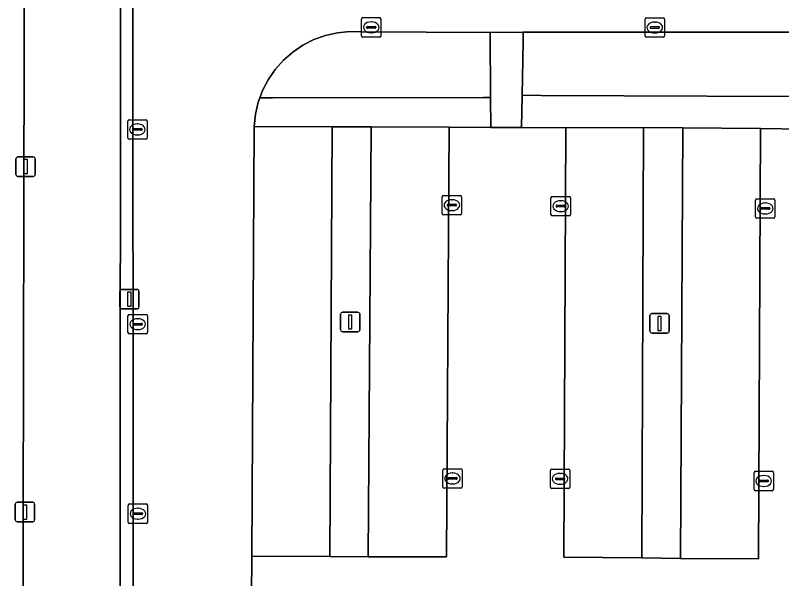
# Model space of a CAD drawing. Extents: x 161477 to 163040, y 383680 to 384871.
# Drawn here: x 161820.83 to 161860.15, y 384085.06 to 384113.96 of the extents above; entities that cross this region are included whole.
import ezdxf

# ---------------------------------------------------------------- set-up
doc = ezdxf.new("R2010")
doc.units = 0
for name, color, linetype in [('IMGEO_Groenvoorziening', 7, 'Continuous'), ('IMGEO_Kolk', 7, 'Continuous'), ('IMGEO_Lichtmast', 7, 'Continuous'), ('IMGEO_Parkeervlak_open', 7, 'Continuous'), ('IMGEO_Rijbaan_lokaal_open', 7, 'Continuous'), ('IMGEO_Voetpad_open', 7, 'Continuous')]:
    doc.layers.add(name, color=color, linetype=linetype)

msp = doc.modelspace()

# ---------------------------------------------------------------- linework, layer by layer
at = {"layer": 'IMGEO_Groenvoorziening'}
for points in [[(161845.2, 384113.076), (161838.633, 384113.109), (161838, 384113.127), (161837.369, 384113.066), (161836.75, 384112.927), (161836.154, 384112.712), (161835.589, 384112.425), (161835.064, 384112.07), (161834.587, 384111.652), (161834.166, 384111.179), (161833.806, 384110.656), (161833.515, 384110.094), (161833.378, 384109.722), (161834.031, 384109.723), (161844.851, 384109.737), (161845.218, 384109.738)], [(161861.229, 384112.522), (161861.227, 384113.093), (161846.894, 384113.1), (161846.886, 384112.606), (161846.84, 384109.855), (161847.807, 384109.85), (161860.588, 384109.792), (161861.236, 384109.789)], [(161845.218, 384109.738), (161844.851, 384109.737), (161834.031, 384109.723), (161833.378, 384109.722), (161833.295, 384109.499), (161833.152, 384108.882), (161833.086, 384108.251), (161837.086, 384108.239), (161839.087, 384108.232), (161843.096, 384108.217), (161845.227, 384108.209)], [(161861.236, 384109.789), (161860.588, 384109.792), (161847.807, 384109.85), (161846.84, 384109.855), (161846.812, 384108.208), (161849.073, 384108.187), (161853.071, 384108.196), (161855.084, 384108.181), (161859.076, 384108.149), (161861.241, 384108.112)]]:
    msp.add_lwpolyline(points, close=True, dxfattribs=at)
at = {"layer": 'IMGEO_Kolk'}
for p, q in [((161838.593, 384112.914), (161838.593, 384113.766)), ((161838.668, 384113.84), (161839.52, 384113.84)), ((161839.081, 384113.62), (161839.106, 384113.62)), ((161839.594, 384113.766), (161839.594, 384112.914)), ((161853.143, 384112.907), (161853.143, 384113.759)), ((161853.218, 384113.833), (161854.07, 384113.833)), ((161853.631, 384113.613), (161853.656, 384113.613)), ((161854.144, 384113.759), (161854.144, 384112.907)), ((161838.852, 384113.334), (161838.852, 384113.346)), ((161839.29, 384113.297), (161838.892, 384113.297)), ((161838.895, 384113.383), (161839.293, 384113.383)), ((161839.336, 384113.346), (161839.336, 384113.334)), ((161853.402, 384113.327), (161853.402, 384113.339)), ((161853.84, 384113.29), (161853.442, 384113.29)), ((161853.445, 384113.376), (161853.843, 384113.376)), ((161853.886, 384113.339), (161853.886, 384113.327)), ((161839.52, 384112.84), (161838.668, 384112.84)), ((161839.104, 384113.06), (161839.079, 384113.06)), ((161854.07, 384112.833), (161853.218, 384112.833)), ((161853.654, 384113.053), (161853.629, 384113.053)), ((161826.594, 384107.678), (161826.594, 384108.53)), ((161826.669, 384108.604), (161827.521, 384108.604)), ((161827.082, 384108.384), (161827.107, 384108.384)), ((161827.595, 384108.53), (161827.595, 384107.678)), ((161826.853, 384108.098), (161826.853, 384108.11)), ((161827.291, 384108.061), (161826.893, 384108.061)), ((161826.896, 384108.147), (161827.294, 384108.147)), ((161827.337, 384108.11), (161827.337, 384108.098)), ((161827.521, 384107.604), (161826.669, 384107.604)), ((161827.105, 384107.824), (161827.08, 384107.824)), ((161842.73, 384103.796), (161842.73, 384104.648)), ((161842.805, 384104.722), (161843.657, 384104.722)), ((161843.218, 384104.502), (161843.243, 384104.502)), ((161843.731, 384104.648), (161843.731, 384103.796)), ((161848.316, 384103.744), (161848.316, 384104.596)), ((161848.391, 384104.67), (161849.243, 384104.67)), ((161848.804, 384104.45), (161848.829, 384104.45)), ((161849.317, 384104.596), (161849.317, 384103.744)), ((161858.81, 384103.626), (161858.81, 384104.478)), ((161858.885, 384104.552), (161859.737, 384104.552)), ((161859.811, 384104.478), (161859.811, 384103.626)), ((161842.989, 384104.216), (161842.989, 384104.228)), ((161843.427, 384104.179), (161843.029, 384104.179)), ((161843.032, 384104.265), (161843.43, 384104.265)), ((161843.473, 384104.228), (161843.473, 384104.216)), ((161848.575, 384104.164), (161848.575, 384104.176)), ((161849.013, 384104.127), (161848.615, 384104.127)), ((161848.618, 384104.213), (161849.016, 384104.213)), ((161849.059, 384104.176), (161849.059, 384104.164)), ((161859.069, 384104.046), (161859.069, 384104.058)), ((161859.112, 384104.095), (161859.51, 384104.095)), ((161859.298, 384104.332), (161859.323, 384104.332)), ((161859.553, 384104.058), (161859.553, 384104.046)), ((161843.657, 384103.722), (161842.805, 384103.722)), ((161843.241, 384103.942), (161843.216, 384103.942)), ((161849.243, 384103.67), (161848.391, 384103.67)), ((161848.827, 384103.89), (161848.802, 384103.89)), ((161859.507, 384104.009), (161859.109, 384104.009)), ((161859.321, 384103.772), (161859.296, 384103.772)), ((161859.737, 384103.552), (161858.885, 384103.552)), ((161826.609, 384097.689), (161826.609, 384098.541)), ((161826.684, 384098.615), (161827.536, 384098.615)), ((161827.61, 384098.541), (161827.61, 384097.689)), ((161826.911, 384098.158), (161827.309, 384098.158)), ((161827.097, 384098.395), (161827.122, 384098.395)), ((161826.868, 384098.109), (161826.868, 384098.121)), ((161827.306, 384098.072), (161826.908, 384098.072)), ((161827.12, 384097.835), (161827.095, 384097.835)), ((161827.352, 384098.121), (161827.352, 384098.109)), ((161827.536, 384097.615), (161826.684, 384097.615)), ((161842.837, 384090.703), (161843.689, 384090.703)), ((161848.359, 384090.683), (161849.211, 384090.683)), ((161842.762, 384089.777), (161842.762, 384090.629)), ((161843.25, 384090.483), (161843.275, 384090.483)), ((161843.763, 384090.629), (161843.763, 384089.777)), ((161848.284, 384089.757), (161848.284, 384090.609)), ((161848.772, 384090.463), (161848.797, 384090.463)), ((161849.285, 384090.609), (161849.285, 384089.757)), ((161858.735, 384089.646), (161858.735, 384090.498)), ((161858.81, 384090.572), (161859.662, 384090.572)), ((161859.223, 384090.352), (161859.248, 384090.352)), ((161859.736, 384090.498), (161859.736, 384089.646)), ((161843.021, 384090.197), (161843.021, 384090.209)), ((161843.459, 384090.16), (161843.061, 384090.16)), ((161843.064, 384090.246), (161843.462, 384090.246)), ((161843.273, 384089.923), (161843.248, 384089.923)), ((161843.505, 384090.209), (161843.505, 384090.197)), ((161848.543, 384090.177), (161848.543, 384090.189)), ((161848.981, 384090.14), (161848.583, 384090.14)), ((161848.586, 384090.226), (161848.984, 384090.226)), ((161848.795, 384089.903), (161848.77, 384089.903)), ((161849.027, 384090.189), (161849.027, 384090.177)), ((161858.994, 384090.066), (161858.994, 384090.078)), ((161859.432, 384090.029), (161859.034, 384090.029)), ((161859.037, 384090.115), (161859.435, 384090.115)), ((161859.478, 384090.078), (161859.478, 384090.066)), ((161843.689, 384089.703), (161842.837, 384089.703)), ((161849.211, 384089.683), (161848.359, 384089.683)), ((161859.662, 384089.572), (161858.81, 384089.572)), ((161859.246, 384089.792), (161859.221, 384089.792)), ((161826.619, 384087.968), (161826.619, 384088.82)), ((161826.694, 384088.894), (161827.546, 384088.894)), ((161827.62, 384088.82), (161827.62, 384087.968)), ((161826.878, 384088.388), (161826.878, 384088.4)), ((161827.316, 384088.351), (161826.918, 384088.351)), ((161826.921, 384088.437), (161827.319, 384088.437)), ((161827.107, 384088.674), (161827.132, 384088.674)), ((161827.362, 384088.4), (161827.362, 384088.388)), ((161827.13, 384088.114), (161827.105, 384088.114)), ((161827.546, 384087.894), (161826.694, 384087.894))]:
    msp.add_line(p, q, dxfattribs=at)
for points in [[(161838.593, 384112.914), (161838.593, 384113.766)], [(161838.668, 384113.84), (161839.52, 384113.84)], [(161839.594, 384113.766), (161839.594, 384112.914)], [(161853.143, 384112.907), (161853.143, 384113.759)], [(161853.218, 384113.833), (161854.07, 384113.833)], [(161854.144, 384113.759), (161854.144, 384112.907)], [(161839.52, 384112.84), (161838.668, 384112.84)], [(161854.07, 384112.833), (161853.218, 384112.833)], [(161826.594, 384107.678), (161826.594, 384108.53)], [(161826.669, 384108.604), (161827.521, 384108.604)], [(161827.595, 384108.53), (161827.595, 384107.678)], [(161827.521, 384107.604), (161826.669, 384107.604)], [(161842.73, 384103.796), (161842.73, 384104.648)], [(161842.805, 384104.722), (161843.657, 384104.722)], [(161843.731, 384104.648), (161843.731, 384103.796)], [(161848.316, 384103.744), (161848.316, 384104.596)], [(161848.391, 384104.67), (161849.243, 384104.67)], [(161849.317, 384104.596), (161849.317, 384103.744)], [(161858.81, 384103.626), (161858.81, 384104.478)], [(161858.885, 384104.552), (161859.737, 384104.552)], [(161859.811, 384104.478), (161859.811, 384103.626)], [(161843.657, 384103.722), (161842.805, 384103.722)], [(161849.243, 384103.67), (161848.391, 384103.67)], [(161859.737, 384103.552), (161858.885, 384103.552)], [(161826.609, 384097.689), (161826.609, 384098.541)], [(161826.684, 384098.615), (161827.536, 384098.615)], [(161827.61, 384098.541), (161827.61, 384097.689)], [(161827.536, 384097.615), (161826.684, 384097.615)], [(161842.837, 384090.703), (161843.689, 384090.703)], [(161848.359, 384090.683), (161849.211, 384090.683)], [(161842.762, 384089.777), (161842.762, 384090.629)], [(161843.763, 384090.629), (161843.763, 384089.777)], [(161848.284, 384089.757), (161848.284, 384090.609)], [(161849.285, 384090.609), (161849.285, 384089.757)], [(161858.735, 384089.646), (161858.735, 384090.498)], [(161858.81, 384090.572), (161859.662, 384090.572)], [(161859.736, 384090.498), (161859.736, 384089.646)], [(161843.689, 384089.703), (161842.837, 384089.703)], [(161849.211, 384089.683), (161848.359, 384089.683)], [(161859.662, 384089.572), (161858.81, 384089.572)], [(161826.619, 384087.968), (161826.619, 384088.82)], [(161826.694, 384088.894), (161827.546, 384088.894)], [(161827.62, 384088.82), (161827.62, 384087.968)], [(161827.546, 384087.894), (161826.694, 384087.894)]]:
    msp.add_lwpolyline(points, dxfattribs=at)
for centre, radius, start, end in [((161838.67, 384113.764), 0.0765, 91.552, 178.448), ((161838.67, 384113.764), 0.0765, 91.552, 178.448), ((161839.518, 384113.764), 0.0765, 1.552, 88.448), ((161839.518, 384113.764), 0.0765, 1.552, 88.448), ((161853.22, 384113.757), 0.0765, 91.552, 178.448), ((161853.22, 384113.757), 0.0765, 91.552, 178.448), ((161854.068, 384113.757), 0.0765, 1.552, 88.448), ((161854.068, 384113.757), 0.0765, 1.552, 88.448), ((161838.892, 384113.343), 0.0403, 85.8775, 175.7526), ((161838.889, 384113.333), 0.0366, 178.938, 274.7102), ((161839.293, 384113.34), 0.043, 264.8664, 352.4533), ((161839.297, 384113.345), 0.0386, 1.7309, 96.639), ((161853.442, 384113.336), 0.0403, 85.8775, 175.7526), ((161853.439, 384113.326), 0.0366, 178.938, 274.7102), ((161853.843, 384113.333), 0.043, 264.8664, 352.4533), ((161853.847, 384113.338), 0.0386, 1.7309, 96.639), ((161838.67, 384112.916), 0.0765, 181.552, 268.448), ((161838.67, 384112.916), 0.0765, 181.552, 268.448), ((161839.518, 384112.916), 0.0765, 271.552, 358.448), ((161839.518, 384112.916), 0.0765, 271.552, 358.448), ((161853.22, 384112.909), 0.0765, 181.552, 268.448), ((161853.22, 384112.909), 0.0765, 181.552, 268.448), ((161854.068, 384112.909), 0.0765, 271.552, 358.448), ((161854.068, 384112.909), 0.0765, 271.552, 358.448), ((161826.671, 384108.528), 0.0765, 91.552, 178.448), ((161826.671, 384108.528), 0.0765, 91.552, 178.448), ((161827.519, 384108.528), 0.0765, 1.552, 88.448), ((161827.519, 384108.528), 0.0765, 1.552, 88.448), ((161826.893, 384108.107), 0.0403, 85.8775, 175.7526), ((161826.89, 384108.097), 0.0366, 178.938, 274.7102), ((161827.294, 384108.104), 0.043, 264.8664, 352.4533), ((161827.298, 384108.109), 0.0386, 1.7309, 96.639), ((161826.671, 384107.68), 0.0765, 181.552, 268.448), ((161826.671, 384107.68), 0.0765, 181.552, 268.448), ((161827.519, 384107.68), 0.0765, 271.552, 358.448), ((161827.519, 384107.68), 0.0765, 271.552, 358.448), ((161842.807, 384104.646), 0.0765, 91.552, 178.448), ((161842.807, 384104.646), 0.0765, 91.552, 178.448), ((161843.655, 384104.646), 0.0765, 1.552, 88.448), ((161843.655, 384104.646), 0.0765, 1.552, 88.448), ((161848.393, 384104.594), 0.0765, 91.552, 178.448), ((161848.393, 384104.594), 0.0765, 91.552, 178.448), ((161849.241, 384104.594), 0.0765, 1.552, 88.448), ((161849.241, 384104.594), 0.0765, 1.552, 88.448), ((161858.887, 384104.476), 0.0765, 91.552, 178.448), ((161858.887, 384104.476), 0.0765, 91.552, 178.448), ((161859.735, 384104.476), 0.0765, 1.552, 88.448), ((161859.735, 384104.476), 0.0765, 1.552, 88.448), ((161843.029, 384104.225), 0.0403, 85.8775, 175.7526), ((161843.026, 384104.215), 0.0366, 178.938, 274.7102), ((161843.43, 384104.222), 0.043, 264.8664, 352.4533), ((161843.434, 384104.227), 0.0386, 1.7309, 96.639), ((161848.615, 384104.173), 0.0403, 85.8775, 175.7526), ((161848.612, 384104.163), 0.0366, 178.938, 274.7102), ((161849.016, 384104.17), 0.043, 264.8664, 352.4533), ((161849.02, 384104.175), 0.0386, 1.7309, 96.639), ((161859.109, 384104.055), 0.0403, 85.8775, 175.7526), ((161859.106, 384104.045), 0.0366, 178.938, 274.7102), ((161859.51, 384104.052), 0.043, 264.8664, 352.4533), ((161859.514, 384104.057), 0.0386, 1.7309, 96.639), ((161842.807, 384103.798), 0.0765, 181.552, 268.448), ((161842.807, 384103.798), 0.0765, 181.552, 268.448), ((161843.655, 384103.798), 0.0765, 271.552, 358.448), ((161843.655, 384103.798), 0.0765, 271.552, 358.448), ((161848.393, 384103.746), 0.0765, 181.552, 268.448), ((161848.393, 384103.746), 0.0765, 181.552, 268.448), ((161849.241, 384103.746), 0.0765, 271.552, 358.448), ((161849.241, 384103.746), 0.0765, 271.552, 358.448), ((161858.887, 384103.628), 0.0765, 181.552, 268.448), ((161858.887, 384103.628), 0.0765, 181.552, 268.448), ((161859.735, 384103.628), 0.0765, 271.552, 358.448), ((161859.735, 384103.628), 0.0765, 271.552, 358.448), ((161826.686, 384098.539), 0.0765, 91.552, 178.448), ((161826.686, 384098.539), 0.0765, 91.552, 178.448), ((161827.534, 384098.539), 0.0765, 1.552, 88.448), ((161827.534, 384098.539), 0.0765, 1.552, 88.448), ((161826.908, 384098.118), 0.0403, 85.8775, 175.7526), ((161827.313, 384098.12), 0.0386, 1.7309, 96.639), ((161826.905, 384098.108), 0.0366, 178.938, 274.7102), ((161827.309, 384098.115), 0.043, 264.8664, 352.4533), ((161826.686, 384097.691), 0.0765, 181.552, 268.448), ((161826.686, 384097.691), 0.0765, 181.552, 268.448), ((161827.534, 384097.691), 0.0765, 271.552, 358.448), ((161827.534, 384097.691), 0.0765, 271.552, 358.448), ((161842.839, 384090.627), 0.0765, 91.552, 178.448), ((161842.839, 384090.627), 0.0765, 91.552, 178.448), ((161843.687, 384090.627), 0.0765, 1.552, 88.448), ((161843.687, 384090.627), 0.0765, 1.552, 88.448), ((161848.361, 384090.607), 0.0765, 91.552, 178.448), ((161848.361, 384090.607), 0.0765, 91.552, 178.448), ((161849.209, 384090.607), 0.0765, 1.552, 88.448), ((161849.209, 384090.607), 0.0765, 1.552, 88.448), ((161858.812, 384090.496), 0.0765, 91.552, 178.448), ((161858.812, 384090.496), 0.0765, 91.552, 178.448), ((161859.66, 384090.496), 0.0765, 1.552, 88.448), ((161859.66, 384090.496), 0.0765, 1.552, 88.448), ((161843.061, 384090.206), 0.0403, 85.8775, 175.7526), ((161843.058, 384090.196), 0.0366, 178.938, 274.7102), ((161843.462, 384090.203), 0.043, 264.8664, 352.4533), ((161843.466, 384090.208), 0.0386, 1.7309, 96.639), ((161848.583, 384090.186), 0.0403, 85.8775, 175.7526), ((161848.58, 384090.176), 0.0366, 178.938, 274.7102), ((161848.984, 384090.183), 0.043, 264.8664, 352.4533), ((161848.988, 384090.188), 0.0386, 1.7309, 96.639), ((161859.034, 384090.075), 0.0403, 85.8775, 175.7526), ((161859.031, 384090.065), 0.0366, 178.938, 274.7102), ((161859.435, 384090.072), 0.043, 264.8664, 352.4533), ((161859.439, 384090.077), 0.0386, 1.7309, 96.639), ((161842.839, 384089.779), 0.0765, 181.552, 268.448), ((161842.839, 384089.779), 0.0765, 181.552, 268.448), ((161843.687, 384089.779), 0.0765, 271.552, 358.448), ((161843.687, 384089.779), 0.0765, 271.552, 358.448), ((161848.361, 384089.759), 0.0765, 181.552, 268.448), ((161848.361, 384089.759), 0.0765, 181.552, 268.448), ((161849.209, 384089.759), 0.0765, 271.552, 358.448), ((161849.209, 384089.759), 0.0765, 271.552, 358.448), ((161858.812, 384089.648), 0.0765, 181.552, 268.448), ((161858.812, 384089.648), 0.0765, 181.552, 268.448), ((161859.66, 384089.648), 0.0765, 271.552, 358.448), ((161859.66, 384089.648), 0.0765, 271.552, 358.448), ((161826.696, 384088.818), 0.0765, 91.552, 178.448), ((161826.696, 384088.818), 0.0765, 91.552, 178.448), ((161827.544, 384088.818), 0.0765, 1.552, 88.448), ((161827.544, 384088.818), 0.0765, 1.552, 88.448), ((161826.918, 384088.397), 0.0403, 85.8775, 175.7526), ((161826.915, 384088.387), 0.0366, 178.938, 274.7102), ((161827.319, 384088.394), 0.043, 264.8664, 352.4533), ((161827.323, 384088.399), 0.0386, 1.7309, 96.639), ((161826.696, 384087.97), 0.0765, 181.552, 268.448), ((161826.696, 384087.97), 0.0765, 181.552, 268.448), ((161827.544, 384087.97), 0.0765, 271.552, 358.448), ((161827.544, 384087.97), 0.0765, 271.552, 358.448)]:
    msp.add_arc(centre, radius, start, end, dxfattribs=at)
for centre, major_axis, ratio, start_param, end_param in [((161839.08, 384113.34), (-0.387, 0.002), 0.722429, 4.712389, 7.853982), ((161839.105, 384113.34), (-0.39, 0.002), 0.717154, 1.570796, 4.712389), ((161853.63, 384113.333), (-0.387, 0.002), 0.722429, 4.712389, 7.853982), ((161853.655, 384113.333), (-0.39, 0.002), 0.717154, 1.570796, 4.712389), ((161827.081, 384108.104), (-0.387, 0.002), 0.722429, 4.712389, 7.853982), ((161827.106, 384108.104), (-0.39, 0.002), 0.717154, 1.570796, 4.712389), ((161843.217, 384104.222), (-0.387, 0.002), 0.722429, 4.712389, 7.853982), ((161843.242, 384104.222), (-0.39, 0.002), 0.717154, 1.570796, 4.712389), ((161848.803, 384104.17), (-0.387, 0.002), 0.722429, 4.712389, 7.853982), ((161848.828, 384104.17), (-0.39, 0.002), 0.717154, 1.570796, 4.712389), ((161859.297, 384104.052), (-0.387, 0.002), 0.722429, 4.712389, 7.853982), ((161859.322, 384104.052), (-0.39, 0.002), 0.717154, 1.570796, 4.712389), ((161827.096, 384098.115), (-0.387, 0.002), 0.722429, 4.712389, 7.853982), ((161827.121, 384098.115), (-0.39, 0.002), 0.717154, 1.570796, 4.712389), ((161843.249, 384090.203), (-0.387, 0.002), 0.722429, 4.712389, 7.853982), ((161843.274, 384090.203), (-0.39, 0.002), 0.717154, 1.570796, 4.712389), ((161848.771, 384090.183), (-0.387, 0.002), 0.722429, 4.712389, 7.853982), ((161848.796, 384090.183), (-0.39, 0.002), 0.717154, 1.570796, 4.712389), ((161859.222, 384090.072), (-0.387, 0.002), 0.722429, 4.712389, 7.853982), ((161859.247, 384090.072), (-0.39, 0.002), 0.717154, 1.570796, 4.712389), ((161827.106, 384088.394), (-0.387, 0.002), 0.722429, 4.712389, 7.853982), ((161827.131, 384088.394), (-0.39, 0.002), 0.717154, 1.570796, 4.712389)]:
    msp.add_ellipse(centre, major_axis=major_axis, ratio=ratio, start_param=start_param, end_param=end_param, dxfattribs=at)
at = {"layer": 'IMGEO_Lichtmast'}
for p, q in [((161820.86, 384105.798), (161820.86, 384106.598)), ((161820.86, 384106.598), (161820.86, 384105.798)), ((161820.96, 384106.698), (161821.75, 384106.698)), ((161821.75, 384106.698), (161820.96, 384106.698)), ((161821.85, 384106.598), (161821.85, 384105.798)), ((161821.85, 384105.798), (161821.85, 384106.598)), ((161821.75, 384105.698), (161820.96, 384105.698)), ((161820.96, 384105.698), (161821.75, 384105.698)), ((161826.185, 384099), (161826.185, 384099.8)), ((161826.185, 384099.8), (161826.185, 384099)), ((161826.285, 384099.9), (161827.075, 384099.9)), ((161827.075, 384099.9), (161826.285, 384099.9)), ((161827.175, 384099.8), (161827.175, 384099)), ((161827.175, 384099), (161827.175, 384099.8)), ((161827.075, 384098.9), (161826.285, 384098.9)), ((161826.285, 384098.9), (161827.075, 384098.9)), ((161837.518, 384097.827), (161837.518, 384098.627)), ((161837.518, 384098.627), (161837.518, 384097.827)), ((161837.618, 384098.727), (161838.408, 384098.727)), ((161838.408, 384098.727), (161837.618, 384098.727)), ((161838.508, 384098.627), (161838.508, 384097.827)), ((161838.508, 384097.827), (161838.508, 384098.627)), ((161853.391, 384097.757), (161853.391, 384098.557)), ((161853.391, 384098.557), (161853.391, 384097.757)), ((161853.491, 384098.657), (161854.281, 384098.657)), ((161854.281, 384098.657), (161853.491, 384098.657)), ((161854.381, 384098.557), (161854.381, 384097.757)), ((161854.381, 384097.757), (161854.381, 384098.557)), ((161838.408, 384097.727), (161837.618, 384097.727)), ((161837.618, 384097.727), (161838.408, 384097.727)), ((161854.281, 384097.657), (161853.491, 384097.657)), ((161853.491, 384097.657), (161854.281, 384097.657)), ((161820.829, 384088.08), (161820.829, 384088.88)), ((161820.829, 384088.88), (161820.829, 384088.08)), ((161820.929, 384088.98), (161821.719, 384088.98)), ((161821.719, 384088.98), (161820.929, 384088.98)), ((161821.819, 384088.88), (161821.819, 384088.08)), ((161821.819, 384088.08), (161821.819, 384088.88)), ((161821.719, 384087.98), (161820.929, 384087.98)), ((161820.929, 384087.98), (161821.719, 384087.98))]:
    msp.add_line(p, q, dxfattribs=at)
for points in [[(161821.28, 384106.573), (161821.43, 384106.573), (161821.43, 384105.823), (161821.28, 384105.823), (161821.28, 384106.573)], [(161826.605, 384099.775), (161826.755, 384099.775), (161826.755, 384099.025), (161826.605, 384099.025), (161826.605, 384099.775)], [(161837.938, 384098.602), (161838.088, 384098.602), (161838.088, 384097.852), (161837.938, 384097.852), (161837.938, 384098.602)], [(161853.811, 384098.532), (161853.961, 384098.532), (161853.961, 384097.782), (161853.811, 384097.782), (161853.811, 384098.532)], [(161821.249, 384088.855), (161821.399, 384088.855), (161821.399, 384088.105), (161821.249, 384088.105), (161821.249, 384088.855)]]:
    msp.add_lwpolyline(points, dxfattribs=at)
for centre, start, end in [((161820.96, 384106.598), 90, 180), ((161820.96, 384106.598), 90, 180), ((161821.75, 384106.598), 0, 90), ((161821.75, 384106.598), 360, 90), ((161820.96, 384105.798), 180, 270), ((161820.96, 384105.798), 180, 270), ((161821.75, 384105.798), 270, 0), ((161821.75, 384105.798), 270, 0), ((161826.285, 384099.8), 90, 180), ((161826.285, 384099.8), 90, 180), ((161827.075, 384099.8), 0, 90), ((161827.075, 384099.8), 360, 90), ((161826.285, 384099), 180, 270), ((161826.285, 384099), 180, 270), ((161827.075, 384099), 270, 0), ((161827.075, 384099), 270, 0), ((161837.618, 384098.627), 90, 180), ((161837.618, 384098.627), 90, 180), ((161838.408, 384098.627), 0, 90), ((161838.408, 384098.627), 360, 90), ((161853.491, 384098.557), 90, 180), ((161853.491, 384098.557), 90, 180), ((161854.281, 384098.557), 0, 90), ((161854.281, 384098.557), 360, 90), ((161837.618, 384097.827), 180, 270), ((161837.618, 384097.827), 180, 270), ((161838.408, 384097.827), 270, 0), ((161838.408, 384097.827), 270, 0), ((161853.491, 384097.757), 180, 270), ((161853.491, 384097.757), 180, 270), ((161854.281, 384097.757), 270, 0), ((161854.281, 384097.757), 270, 0), ((161820.929, 384088.88), 90, 180), ((161820.929, 384088.88), 90, 180), ((161821.719, 384088.88), 0, 90), ((161821.719, 384088.88), 360, 90), ((161820.929, 384088.08), 180, 270), ((161820.929, 384088.08), 180, 270), ((161821.719, 384088.08), 270, 0), ((161821.719, 384088.08), 270, 0)]:
    msp.add_arc(centre, 0.1, start, end, dxfattribs=at)
at = {"layer": 'IMGEO_Parkeervlak_open'}
for points in [[(161826.235, 384128.735), (161821.309, 384128.67), (161821.203, 384071.75), (161826.188, 384073.756)], [(161837.086, 384108.239), (161833.086, 384108.251), (161832.962, 384086.216), (161836.974, 384086.196)], [(161839.087, 384108.232), (161837.086, 384108.239), (161836.974, 384086.196), (161838.93, 384086.178), (161839.069, 384105.628)], [(161843.096, 384108.217), (161839.087, 384108.232), (161839.069, 384105.628), (161838.93, 384086.178), (161842.96, 384086.179), (161843.08, 384105.599)], [(161853.071, 384108.196), (161849.073, 384108.187), (161848.97, 384086.166), (161852.972, 384086.133)], [(161855.084, 384108.181), (161853.071, 384108.196), (161852.972, 384086.133), (161854.969, 384086.092)], [(161859.076, 384108.149), (161855.084, 384108.181), (161854.969, 384086.092), (161858.966, 384086.076)]]:
    msp.add_lwpolyline(points, close=True, dxfattribs=at)
at = {"layer": 'IMGEO_Rijbaan_lokaal_open'}
for points in [[(161827.011, 384146.874), (161827, 384135.02), (161826.892, 384135.02), (161826.892, 384130.648), (161826.886, 384128.599), (161826.859, 384119.232), (161826.869, 384084.449)], [(161832.928, 384082.052), (161832.962, 384086.216), (161833.086, 384108.251), (161833.152, 384108.882), (161833.295, 384109.499), (161833.378, 384109.722), (161833.515, 384110.094), (161833.806, 384110.656), (161834.166, 384111.179), (161834.587, 384111.652), (161835.064, 384112.07), (161835.589, 384112.425), (161836.154, 384112.712), (161836.75, 384112.927), (161837.369, 384113.066), (161838, 384113.127), (161838.633, 384113.109), (161845.2, 384113.076), (161846.894, 384113.1), (161861.227, 384113.093)], [(161861.241, 384108.112), (161859.076, 384108.149), (161858.966, 384086.076), (161854.969, 384086.092), (161852.972, 384086.133), (161848.97, 384086.166), (161849.073, 384108.187), (161846.812, 384108.208), (161845.227, 384108.209), (161843.096, 384108.217), (161843.08, 384105.599), (161842.96, 384086.179), (161838.93, 384086.178), (161836.974, 384086.196), (161832.962, 384086.216), (161832.928, 384082.052)]]:
    msp.add_lwpolyline(points, dxfattribs=at)
at = {"layer": 'IMGEO_Voetpad_open'}
msp.add_lwpolyline([(161826.869, 384084.449), (161826.859, 384119.232), (161826.886, 384128.599), (161826.892, 384130.648), (161826.892, 384135.02), (161827, 384135.02), (161827.011, 384146.874)], dxfattribs=at)
for points in [[(161826.235, 384128.735), (161826.188, 384073.756), (161821.203, 384071.75), (161821.309, 384128.67)], [(161846.894, 384113.1), (161845.2, 384113.076), (161845.218, 384109.738), (161845.227, 384108.209), (161846.812, 384108.208), (161846.84, 384109.855), (161846.886, 384112.606)]]:
    msp.add_lwpolyline(points, close=True, dxfattribs=at)

doc.saveas('drawing.dxf')
